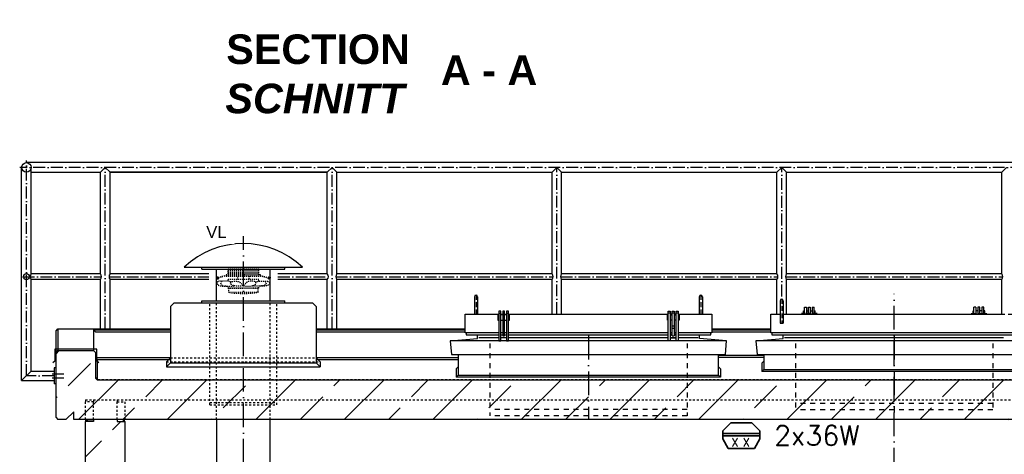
# Model space of a CAD drawing. Header units: millimetres. Extents: x 2605 to 1198744, y 17680 to 73723.
# Tile 617 of 656: x 64833 to 69826, y 54161 to 56368. Entities that reach past the tile are written whole.
import ezdxf
from ezdxf.enums import TextEntityAlignment as Align

# ---------------------------------------------------------------- set-up
doc = ezdxf.new("R2010")
doc.units = ezdxf.units.MM
doc.linetypes.add('ACAD_ISO10W100', pattern=[18, 12, -3, 0, -3])
doc.linetypes.add('JIS_02_1.0', pattern=[2, 1, -1])
doc.layers.add('Beschriftung', color=7, linetype='Continuous', lineweight=9)
doc.layers.add('elektro Installation', color=7, linetype='Continuous', lineweight=35)
doc.styles.add('LBB3.5M1000', font='isocp.shx', dxfattribs={"height": 3.5})
doc.styles.add('ROMANS', font='ROMANS', dxfattribs={"height": 0.2})
pattern_1 = [(45, (83825.2, 48335.6), (-224.5064, 224.5064), []), (45, (84049.72, 48335.6), (-224.5064, 224.5064), [158.75, -79.375])]

msp = doc.modelspace()

# ---------------------------------------------------------------- hatches: boundary and pattern name
h = msp.add_hatch()
h.set_pattern_fill('ANSI33', color=256, scale=50, style=0)
h.set_pattern_definition(pattern_1)
h.paths.add_polyline_path([(72560.04828, 54337.64543), (72560.04828, 54537.74948), (65227.09828, 54537.74948), (65217.09828, 54547.74948), (65217.09828, 54677.74948), (65207.09828, 54687.74948), (65027.09828, 54687.74948), (65017.09828, 54677.74948), (65017.09828, 54347.64543), (65027.09828, 54337.64543), (65067.09828, 54337.64543), (65107.09828, 54377.64543), (65107.09828, 54337.64543)])
h.paths.add_polyline_path([(72874.14828, 54432.69745), (72774.14828, 54432.69745), (72774.14828, 54337.64543), (73427.09828, 54337.64543), (73427.09828, 54377.64543), (73467.09828, 54337.64543), (73507.09828, 54337.64543), (73517.09828, 54347.64543), (73517.09828, 54677.74948), (73507.09828, 54687.74948), (73327.09828, 54687.74948), (73317.09828, 54677.74948), (73317.09828, 54547.74948), (73307.09828, 54537.74948), (72774.14828, 54537.74948), (72774.14828, 54442.69745), (72874.14828, 54442.69745)])
h = msp.add_hatch()
h.set_pattern_fill('ANSI33', color=256, scale=50, style=0)
h.set_pattern_definition(pattern_1)
h.paths.add_polyline_path([(65367.09828, 54327.64022), (65327.09828, 54327.64022), (65327.09828, 54337.64543), (65207.09828, 54337.64543), (65207.09828, 54327.64022), (65167.09828, 54327.64022), (65167.09828, 51515.38512), (65267.09828, 51515.38512), (65267.09828, 51535.55806, -0.4142135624), (65262.09828, 51540.55806, -0.4142135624), (65267.09828, 51545.55806), (65267.09828, 51585.55806, -0.4142135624), (65262.09828, 51590.55806, -1), (65272.09828, 51590.55806, -0.4142135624), (65267.09828, 51585.55806), (65267.09828, 51545.55806, -0.4142135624), (65272.09828, 51540.55806, -0.4142135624), (65267.09828, 51535.55806), (65267.09828, 51515.38512), (65367.09828, 51515.38512)])
h = msp.add_hatch(color=256)
h.dxf.hatch_style = 1
h.paths.add_polyline_path([(65177.09828, 54337.64022), (65167.09828, 54337.64022), (65167.09828, 54327.64022), (65177.09828, 54327.64022)])
h = msp.add_hatch(color=256)
h.dxf.hatch_style = 1
h.paths.add_polyline_path([(65367.09828, 54337.64022), (65357.09828, 54337.64022), (65357.09828, 54327.64022), (65367.09828, 54327.64022)])

# ---------------------------------------------------------------- linework, layer by layer
at = {"linetype": 'ACAD_ISO10W100', "ltscale": 5}
for p, q in [((64867.09828, 54559.63499), (64867.09828, 55652.1855)), ((73701.24828, 55618.0355), (64832.94828, 55618.0355)), ((65267.09828, 54798.7267), (65267.09828, 55618.0355)), ((66417.09828, 54798.7267), (66417.09828, 55618.0355)), ((67557.09828, 54873.34621), (67557.09828, 55618.0355)), ((68697.09828, 54962.90107), (68697.09828, 55618.0355)), ((64847.93035, 55063.0355), (65248.132, 55063.0355)), ((65286.06457, 55063.0355), (65791.73173, 55063.0355)), ((66142.46483, 55063.0355), (66398.132, 55063.0355)), ((66436.06457, 55063.0355), (67538.132, 55063.0355)), ((67576.06457, 55063.0355), (68678.132, 55063.0355)), ((68716.06457, 55063.0355), (69818.132, 55063.0355)), ((65007.09828, 54559.63499), (64867.09828, 54559.63499)), ((64998.11938, 54569.63499), (65057.18053, 54569.63499)), ((64998.11938, 54549.63499), (65057.18053, 54549.63499))]:
    msp.add_line(p, q, dxfattribs=at)
for p, q in [((72560.04828, 55642.1855), (64867.09828, 55642.1855)), ((64842.94828, 54535.48499), (64842.94828, 55618.0355)), ((64891.24828, 55077.9855), (64891.24828, 55618.0355)), ((64891.24828, 55593.8855), (65242.94828, 55593.8855)), ((65242.94828, 55593.8855), (65267.09828, 55618.0355)), ((65242.94828, 55077.9855), (65242.94828, 55593.8855)), ((65267.09828, 55618.0355), (65291.24828, 55593.8855)), ((65291.24828, 55593.8855), (66392.94828, 55593.8855)), ((66392.94828, 55593.8855), (65291.24828, 55593.8855)), ((65291.24828, 55077.9855), (65291.24828, 55593.8855)), ((66392.94828, 55593.8855), (66417.09828, 55618.0355)), ((66392.94828, 55077.9855), (66392.94828, 55593.8855)), ((66417.09828, 55618.0355), (66441.24828, 55593.8855)), ((66441.24828, 55593.8855), (67532.94828, 55593.8855)), ((66441.24828, 55077.9855), (66441.24828, 55593.8855)), ((67532.94828, 55593.8855), (67557.09828, 55618.0355)), ((67532.94828, 55077.9855), (67532.94828, 55593.8855)), ((67557.09828, 55618.0355), (67581.24828, 55593.8855)), ((67581.24828, 55593.8855), (68672.94828, 55593.8855)), ((67581.24828, 55077.9855), (67581.24828, 55593.8855)), ((68672.94828, 55593.8855), (68697.09828, 55618.0355)), ((68672.94828, 55077.9855), (68672.94828, 55593.8855)), ((68697.09828, 55618.0355), (68721.24828, 55593.8855)), ((68721.24828, 55593.8855), (69812.94828, 55593.8855)), ((68721.24828, 55077.9855), (68721.24828, 55593.8855)), ((69812.94828, 55593.8855), (69837.09828, 55618.0355)), ((69812.94828, 55077.9855), (69812.94828, 55593.8855)), ((65242.94828, 55077.9855), (64891.24828, 55077.9855)), ((65792.37014, 55077.9855), (65291.24828, 55077.9855)), ((65667.09828, 55110.98465), (66267.09828, 55110.98465)), ((65757.09828, 55100.98465), (65757.09828, 55110.98465)), ((65757.09828, 55100.98465), (66177.09828, 55100.98465)), ((65830.59828, 54940.98465), (65830.59828, 55100.98465)), ((66103.59828, 54940.98465), (66103.59828, 55100.98465)), ((66392.94828, 55077.9855), (66141.82643, 55077.9855)), ((66177.09828, 55100.98465), (66177.09828, 55110.98465)), ((67532.94828, 55077.9855), (66441.24828, 55077.9855)), ((68672.94828, 55077.9855), (67581.24828, 55077.9855)), ((69812.94828, 55077.9855), (68721.24828, 55077.9855)), ((64891.24828, 54583.78499), (64891.24828, 55048.0855)), ((65242.94828, 55048.0855), (64891.24828, 55048.0855)), ((65242.94828, 54798.7267), (65242.94828, 55048.0855)), ((65291.24828, 54798.7267), (65291.24828, 55048.0855)), ((65792.37014, 55048.0855), (65291.24828, 55048.0855)), ((66392.94828, 55048.0855), (66141.82643, 55048.0855)), ((66392.94828, 54798.7267), (66392.94828, 55048.0855)), ((66441.24828, 54798.7267), (66441.24828, 55048.0855)), ((67532.94828, 55048.0855), (66441.24828, 55048.0855)), ((67532.94828, 54873.34621), (67532.94828, 55048.0855)), ((67581.24828, 54873.34621), (67581.24828, 55048.0855)), ((68672.94828, 55048.0855), (67581.24828, 55048.0855)), ((68672.94828, 54873.34621), (68672.94828, 55048.0855)), ((68721.24828, 54873.34621), (68721.24828, 55048.0855)), ((69812.94828, 55048.0855), (68721.24828, 55048.0855)), ((69812.94828, 54873.34621), (69812.94828, 55048.0855)), ((65617.09828, 54930.98465), (65597.09828, 54910.98465)), ((65617.09828, 54930.98465), (66317.09828, 54930.98465)), ((65757.09828, 54930.98465), (65757.09828, 54940.98465)), ((65757.09828, 54940.98465), (66177.09828, 54940.98465)), ((66177.09828, 54930.98465), (66177.09828, 54940.98465)), ((66317.09828, 54930.98465), (66337.09828, 54910.98465)), ((67139.09828, 54961.16629), (67139.09828, 54873.34621)), ((67155.09828, 54961.16629), (67155.09828, 54873.34621)), ((68279.09828, 54961.16629), (68279.09828, 54873.34621)), ((68295.09828, 54961.16629), (68295.09828, 54873.34621)), ((68689.09828, 54941.1424), (68689.09828, 54827.77017)), ((68705.09828, 54941.1424), (68705.09828, 54827.77017)), ((65597.09828, 54910.98465), (65597.09828, 54625.82083)), ((66337.09828, 54910.98465), (66337.09828, 54625.82083)), ((67262.09828, 54878.39406), (67272.09828, 54878.39406)), ((67282.09828, 54878.39406), (67292.09828, 54878.39406)), ((67302.09828, 54878.39406), (67312.09828, 54878.39406)), ((68132.09828, 54878.39406), (68122.09828, 54878.39406)), ((68152.09828, 54878.39406), (68142.09828, 54878.39406)), ((68172.09828, 54878.39406), (68162.09828, 54878.39406)), ((68807.09828, 54889.39406), (68812.09828, 54889.39406)), ((68807.09828, 54873.34621), (68807.09828, 54889.39406)), ((68812.09828, 54873.34621), (68812.09828, 54908.39406)), ((68812.09828, 54908.39406), (68822.09828, 54908.39406)), ((68822.09828, 54908.39406), (68822.09828, 54873.34621)), ((68822.09828, 54889.39406), (68832.09828, 54889.39406)), ((68832.09828, 54873.34621), (68832.09828, 54908.39406)), ((68832.09828, 54908.39406), (68842.09828, 54908.39406)), ((68842.09828, 54908.39406), (68842.09828, 54873.34621)), ((68842.09828, 54889.39406), (68852.09828, 54889.39406)), ((68852.09828, 54908.39406), (68852.09828, 54873.34621)), ((68852.09828, 54908.39406), (68862.09828, 54908.39406)), ((68862.09828, 54873.34621), (68862.09828, 54908.39406)), ((68862.09828, 54889.39406), (68867.09828, 54889.39406)), ((68867.09828, 54873.34621), (68867.09828, 54889.39406)), ((69672.09828, 54889.39406), (69667.09828, 54889.39406)), ((69667.09828, 54873.34621), (69667.09828, 54889.39406)), ((69672.09828, 54873.34621), (69672.09828, 54908.39406)), ((69682.09828, 54908.39406), (69672.09828, 54908.39406)), ((69682.09828, 54908.39406), (69682.09828, 54873.34621)), ((69692.09828, 54889.39406), (69682.09828, 54889.39406)), ((69692.09828, 54908.39406), (69692.09828, 54873.34621)), ((69702.09828, 54908.39406), (69692.09828, 54908.39406)), ((69702.09828, 54873.34621), (69702.09828, 54908.39406)), ((69712.09828, 54889.39406), (69702.09828, 54889.39406)), ((69712.09828, 54908.39406), (69712.09828, 54873.34621)), ((69722.09828, 54908.39406), (69712.09828, 54908.39406)), ((69722.09828, 54873.34621), (69722.09828, 54908.39406)), ((69727.09828, 54889.39406), (69722.09828, 54889.39406)), ((69727.09828, 54873.34621), (69727.09828, 54889.39406)), ((65017.09828, 54788.7267), (65027.09828, 54798.7267)), ((65017.09828, 54347.64543), (65017.09828, 54788.7267)), ((65027.09828, 54798.7267), (65597.09828, 54798.7267)), ((65027.09828, 54798.7267), (65027.09828, 54687.74948)), ((65207.09828, 54792.92571), (65207.09828, 54687.74948)), ((65207.09828, 54792.92571), (65597.09828, 54792.92571)), ((65217.09828, 54782.73403), (65207.09828, 54792.92571)), ((65217.09828, 54782.73403), (65597.09828, 54782.73403)), ((66337.09828, 54798.7267), (67092.09828, 54798.7267)), ((66337.09828, 54792.92571), (67092.09828, 54792.92571)), ((66337.09828, 54782.73403), (67092.09828, 54782.73403)), ((67282.09828, 54812.27482), (67292.09828, 54812.27482)), ((67292.09828, 54802.27482), (67282.09828, 54802.27482)), ((68152.09828, 54812.27482), (68142.09828, 54812.27482)), ((68142.09828, 54802.27482), (68152.09828, 54802.27482)), ((68342.09828, 54798.7267), (68642.09828, 54798.7267)), ((68342.09828, 54792.92571), (68642.09828, 54792.92571)), ((68342.09828, 54782.73403), (68642.09828, 54782.73403)), ((67016.59965, 54737.81922), (67154.12296, 54749.27949)), ((67154.12296, 54749.27949), (67154.12296, 54768.39406)), ((67262.09828, 54753.13613), (67161.60671, 54753.13613)), ((67302.09828, 54753.13613), (67272.09828, 54753.13613)), ((68122.09828, 54753.13613), (67312.09828, 54753.13613)), ((68162.09828, 54753.13613), (68132.09828, 54753.13613)), ((68132.09828, 54753.13613), (68162.09828, 54753.13613)), ((68272.58985, 54753.13613), (68172.09828, 54753.13613)), ((68280.0736, 54749.27949), (68280.0736, 54768.39406)), ((68417.59691, 54737.81922), (68280.0736, 54749.27949)), ((68566.59965, 54737.81922), (68704.12296, 54749.27949)), ((68704.12296, 54749.27949), (68704.12296, 54768.39406)), ((69822.58985, 54753.13613), (68711.60671, 54753.13613)), ((65017.09828, 54677.74948), (65027.09828, 54687.74948)), ((65217.09828, 54677.74948), (65207.09828, 54687.74948)), ((65217.09828, 54677.74948), (65217.09828, 54547.74948)), ((65217.09828, 54652.51887), (65597.09828, 54652.51887)), ((65227.09828, 54642.1855), (65217.09828, 54652.51887)), ((65227.09828, 54642.1855), (65597.09828, 54642.1855)), ((65227.09828, 54537.74948), (65227.09828, 54642.1855)), ((65597.09828, 54650.98465), (65577.09828, 54630.98465)), ((65577.09828, 54630.98465), (65577.09828, 54605.82083)), ((65597.09828, 54625.82083), (65577.09828, 54605.82083)), ((65597.09828, 54625.82083), (66337.09828, 54625.82083)), ((66337.09828, 54652.51887), (67057.09828, 54652.51887)), ((66337.09828, 54650.98465), (66357.09828, 54630.98465)), ((66337.09828, 54642.1855), (67057.09828, 54642.1855)), ((66337.09828, 54625.82083), (66357.09828, 54605.82083)), ((66357.09828, 54630.98465), (66357.09828, 54605.82083)), ((68607.09828, 54662.96922), (68377.09828, 54662.96922)), ((68607.09828, 54652.65197), (68377.09828, 54652.65197)), ((68607.09828, 54634.9606), (68596.78104, 54624.64335)), ((68596.78104, 54624.64335), (68596.78104, 54581.43434)), ((64891.24828, 54583.78499), (64842.94828, 54535.48499)), ((64891.24828, 54583.78499), (65007.09828, 54583.78499)), ((65017.09828, 54599.63499), (65007.09828, 54599.63499)), ((65007.09828, 54599.63499), (65007.09828, 54519.63499)), ((65227.09828, 54537.74948), (65227.09828, 54584.85099)), ((65577.09828, 54605.82083), (66357.09828, 54605.82083)), ((67057.09828, 54605.92542), (67046.78104, 54595.60817)), ((67046.78104, 54595.60817), (67046.78104, 54552.39916)), ((68377.09828, 54605.92542), (68387.41553, 54595.60817)), ((68387.41553, 54595.60817), (68387.41553, 54552.39916)), ((68607.09828, 54591.75159), (68596.78104, 54581.43434)), ((69937.41553, 54581.43434), (68596.78104, 54581.43434)), ((64842.94828, 54535.48499), (65007.09828, 54535.48499)), ((65227.09828, 54543.04872), (65217.09828, 54553.38209)), ((65227.09828, 54537.74948), (65217.09828, 54547.74948)), ((72560.04828, 54537.74948), (65227.09828, 54537.74948)), ((67057.09828, 54562.71641), (67046.78104, 54552.39916)), ((68387.41553, 54552.39916), (67046.78104, 54552.39916)), ((68377.09828, 54562.71641), (68387.41553, 54552.39916)), ((65017.09828, 54519.63499), (65007.09828, 54519.63499)), ((65107.09828, 54377.64543), (65067.09828, 54337.64543)), ((65107.09828, 54337.64543), (65107.09828, 54377.64543)), ((65017.09828, 54347.64543), (65027.09828, 54337.64543)), ((65067.09828, 54337.64543), (65027.09828, 54337.64543)), ((72560.04828, 54337.64543), (65107.09828, 54337.64543)), ((65167.09828, 54337.64022), (65207.09828, 54337.64022)), ((65167.09828, 54337.64022), (65167.09828, 54327.64022)), ((65167.09828, 51415.38512), (65167.09828, 54327.64022)), ((65207.09828, 54327.64022), (65167.09828, 54327.64022)), ((65177.09828, 54327.64022), (65177.09828, 54337.64022)), ((65207.09828, 54337.64022), (65207.09828, 54327.64022)), ((65327.09828, 54337.64022), (65327.09828, 54327.64022)), ((65367.09828, 54337.64022), (65327.09828, 54337.64022)), ((65327.09828, 54327.64022), (65367.09828, 54327.64022)), ((65357.09828, 54337.64022), (65357.09828, 54327.64022)), ((65367.09828, 51415.38512), (65367.09828, 54327.64022))]:
    msp.add_line(p, q)
at = {"linetype": 'ACAD_ISO10W100', "ltscale": 10}
for p, q in [((65967.09828, 53038.47894), (65967.09828, 55269.17526)), ((69266.8016, 54073.95774), (69266.8016, 54975.33037)), ((67717.09828, 54762.40483), (67717.09828, 54336.54139)), ((69267.09828, 54762.40483), (69267.09828, 54372.82746))]:
    msp.add_line(p, q, dxfattribs=at)
at = {"linetype": 'JIS_02_1.0', "ltscale": 5}
for p, q in [((65888.75033, 55094.27309), (66045.44623, 55094.27309)), ((65888.75033, 55086.83083), (66045.44623, 55086.83083)), ((65888.75033, 55080.11927), (66045.44623, 55080.11927)), ((65882.55885, 55070.31562), (65837.25607, 55057.14657)), ((65883.07201, 55068.55031), (65837.76923, 55055.38127)), ((66051.12456, 55068.55031), (66096.42734, 55055.38127)), ((66051.63771, 55070.31562), (66096.9405, 55057.14657))]:
    msp.add_line(p, q, dxfattribs=at)
at = {"linetype": 'JIS_02_1.0', "ltscale": 10}
for p, q in [((65797.09828, 54412.81427), (65797.09828, 54930.33943)), ((65830.59828, 54337.64543), (65830.59828, 54940.98465)), ((66103.59828, 54337.64543), (66103.59828, 54940.98465)), ((66137.09828, 54412.81427), (66137.09828, 54930.33943)), ((65219.09828, 54551.41569), (65219.09828, 54677.74948)), ((65577.09828, 54630.98465), (66357.09828, 54630.98465)), ((65597.09828, 54650.98465), (66337.09828, 54650.98465)), ((65219.09828, 54551.41569), (65230.7645, 54539.74948)), ((72560.04828, 54539.74948), (65230.7645, 54539.74948)), ((65167.09828, 54437.65548), (65367.09828, 54437.65548)), ((65167.09828, 54437.65548), (65167.09828, 54427.65548)), ((65207.09828, 54427.65548), (65167.09828, 54427.65548)), ((65167.09828, 54337.64543), (65167.09828, 54427.65548)), ((65207.09828, 54437.65548), (65207.09828, 54427.65548)), ((65207.09828, 54337.64543), (65207.09828, 54427.65548)), ((65327.09828, 54437.65548), (65327.09828, 54427.65548)), ((65327.09828, 54427.65548), (65367.09828, 54427.65548)), ((65327.09828, 54337.64543), (65327.09828, 54427.65548)), ((65367.09828, 54437.65548), (73167.09828, 54437.65548)), ((65367.09828, 54337.64543), (65367.09828, 54437.65548)), ((65797.09828, 54423.78311), (66137.09828, 54423.78311)), ((65797.09828, 54412.81427), (66137.09828, 54412.81427))]:
    msp.add_line(p, q, dxfattribs=at)
at = {"linetype": 'ACAD_ISO10W100', "ltscale": 2}
for p, q in [((67147.09828, 54969.16629), (67147.09828, 54868.34621)), ((68287.09828, 54969.16629), (68287.09828, 54868.34621)), ((68697.09828, 54949.1424), (68697.09828, 54827.13221)), ((68877.09828, 54875.89406), (68797.09828, 54875.89406)), ((69657.09828, 54875.89406), (69737.09828, 54875.89406))]:
    msp.add_line(p, q, dxfattribs=at)
at = {"linetype": 'JIS_02_1.0', "ltscale": 25}
for p, q in [((67217.09828, 54724.33131), (67217.09828, 54356.70595)), ((68217.09828, 54724.33131), (68217.09828, 54356.70595)), ((68767.09828, 54724.33131), (68767.09828, 54386.80414)), ((69767.09828, 54724.33131), (69767.09828, 54386.80414)), ((68217.09828, 54388.96726), (67217.09828, 54388.96726)), ((69767.09828, 54419.06545), (68767.09828, 54419.06545)), ((69767.09828, 54386.80414), (68767.09828, 54386.80414)), ((68217.09828, 54356.70595), (67217.09828, 54356.70595))]:
    msp.add_line(p, q, dxfattribs=at)
at = {"linetype": 'Continuous', "ltscale": 10}
for p, q in [((65830.59828, 54337.64543), (65830.59828, 51425.38512)), ((66103.59828, 51425.38512), (66103.59828, 54337.64543))]:
    msp.add_line(p, q, dxfattribs=at)
at = {"linetype": 'JIS_02_1.0', "ltscale": 5}
for points in [[(66053.79101, 55069.68968), (66053.79101, 55072.67701), (65880.40555, 55072.67701), (65880.40555, 55066.18892), (66053.79101, 55066.18892), (66053.79101, 55067.7752)], [(65837.51197, 55060.77377), (65830.59828, 55060.77377), (65830.59828, 55051.75367), (65837.51197, 55051.75367)], [(66045.44623, 55040.06759), (66045.44623, 55048.14499), (65888.75033, 55048.14499), (65888.75033, 55040.06759)], [(65938.85428, 55048.14499), (65938.85428, 55066.18892)], [(65995.34229, 55066.18892), (65995.34229, 55048.14499)], [(66096.6846, 55060.77377), (66103.59828, 55060.77377), (66103.59828, 55051.75367), (66096.6846, 55051.75367)], [(65888.75033, 55015.04624), (65888.75033, 55004.1187), (66045.44623, 55004.1187), (66045.44623, 55015.04624)]]:
    msp.add_lwpolyline(points, dxfattribs=at)
for points in [[(65888.75033, 55072.67701), (66045.44623, 55072.67701), (66045.44623, 55100.98465), (65888.75033, 55100.98465)], [(66042.66466, 55004.1187), (65891.53191, 55004.1187), (65891.53191, 54983.72757), (66042.66466, 54983.72757)]]:
    msp.add_lwpolyline(points, close=True, dxfattribs=at)
for points in [[(67262.09828, 54778.39406), (67092.09828, 54778.39406), (67092.09828, 54873.34621), (67262.09828, 54873.34621)], [(67272.09828, 54873.34621), (67282.09828, 54873.34621)], [(67292.09828, 54762.39406), (67292.09828, 54888.39406), (67282.09828, 54888.39406), (67282.09828, 54762.39406)], [(67292.09828, 54873.34621), (67302.09828, 54873.34621)], [(67312.09828, 54873.34621), (68122.09828, 54873.34621)], [(68132.09828, 54873.34621), (68142.09828, 54873.34621)], [(68142.09828, 54873.34621), (68132.09828, 54873.34621)], [(68142.09828, 54762.39406), (68142.09828, 54888.39406), (68152.09828, 54888.39406), (68152.09828, 54762.39406)], [(68152.09828, 54873.34621), (68162.09828, 54873.34621)], [(68162.09828, 54873.34621), (68152.09828, 54873.34621)], [(68172.09828, 54873.34621), (68342.09828, 54873.34621), (68342.09828, 54778.39406), (68172.09828, 54778.39406)], [(69845.09828, 54873.34621), (69892.09828, 54873.34621), (69892.09828, 54778.39406), (68642.09828, 54778.39406), (68642.09828, 54873.34621), (68689.09828, 54873.34621)], [(68705.09828, 54873.34621), (69829.09828, 54873.34621)], [(67262.09828, 54869.39406), (67257.09828, 54869.39406), (67257.09828, 54842.39406), (67262.09828, 54842.39406)], [(67282.09828, 54869.39406), (67272.09828, 54869.39406)], [(67272.09828, 54842.39406), (67282.09828, 54842.39406)], [(67302.09828, 54869.39406), (67292.09828, 54869.39406)], [(67292.09828, 54842.39406), (67302.09828, 54842.39406)], [(67312.09828, 54842.39406), (67317.09828, 54842.39406), (67317.09828, 54869.39406), (67312.09828, 54869.39406)], [(68122.09828, 54842.39406), (68117.09828, 54842.39406), (68117.09828, 54869.39406), (68122.09828, 54869.39406)], [(68132.09828, 54869.39406), (68142.09828, 54869.39406)], [(68142.09828, 54842.39406), (68132.09828, 54842.39406)], [(68152.09828, 54869.39406), (68162.09828, 54869.39406)], [(68162.09828, 54842.39406), (68152.09828, 54842.39406)], [(68172.09828, 54869.39406), (68177.09828, 54869.39406), (68177.09828, 54842.39406), (68172.09828, 54842.39406)], [(67262.09828, 54778.39406), (67097.09828, 54778.39406), (67097.09828, 54768.39406), (67262.09828, 54768.39406)], [(67282.09828, 54778.39406), (67272.09828, 54778.39406)], [(67282.09828, 54778.39406), (67272.09828, 54778.39406)], [(67302.09828, 54778.39406), (67292.09828, 54778.39406)], [(67302.09828, 54778.39406), (67292.09828, 54778.39406)], [(68122.09828, 54778.39406), (67312.09828, 54778.39406)], [(68122.09828, 54778.39406), (67312.09828, 54778.39406)], [(68142.09828, 54778.39406), (68132.09828, 54778.39406)], [(68142.09828, 54778.39406), (68132.09828, 54778.39406)], [(68132.09828, 54778.39406), (68142.09828, 54778.39406)], [(68132.09828, 54778.39406), (68142.09828, 54778.39406)], [(68162.09828, 54778.39406), (68152.09828, 54778.39406)], [(68162.09828, 54778.39406), (68152.09828, 54778.39406)], [(68152.09828, 54778.39406), (68162.09828, 54778.39406)], [(68152.09828, 54778.39406), (68162.09828, 54778.39406)], [(68172.09828, 54768.39406), (68337.09828, 54768.39406), (68337.09828, 54778.39406), (68172.09828, 54778.39406)], [(67272.09828, 54768.39406), (67282.09828, 54768.39406)], [(67282.09828, 54762.39406), (67282.09828, 54762.39406), (67292.09828, 54762.39406), (67292.09828, 54762.39406)], [(67292.09828, 54768.39406), (67302.09828, 54768.39406)], [(67312.09828, 54768.39406), (68122.09828, 54768.39406)], [(68132.09828, 54768.39406), (68142.09828, 54768.39406)], [(68142.09828, 54768.39406), (68132.09828, 54768.39406)], [(68142.09828, 54762.39406), (68142.09828, 54762.39406), (68152.09828, 54762.39406), (68152.09828, 54762.39406)], [(68152.09828, 54768.39406), (68162.09828, 54768.39406)], [(68162.09828, 54768.39406), (68152.09828, 54768.39406)], [(65233.6952, 54624.86453), (65224.09353, 54634.46621), (65224.09353, 54694.28789), (65011.1789, 54694.28789), (65011.1789, 54634.65984), (65001.57723, 54625.05816)], [(65027.09828, 54687.74948), (65207.09828, 54687.74948)], [(67057.09828, 54668.06101), (67057.09828, 54562.71641), (68377.09828, 54562.71641), (68377.09828, 54668.06101)], [(68607.09828, 54668.06101), (68607.09828, 54591.75159), (69927.09828, 54591.75159), (69927.09828, 54668.06101)]]:
    msp.add_lwpolyline(points)
for points in [[(67262.09828, 54737.81922), (67272.09828, 54737.81922), (67272.09828, 54888.39406), (67262.09828, 54888.39406)], [(67302.09828, 54737.81922), (67312.09828, 54737.81922), (67312.09828, 54888.39406), (67302.09828, 54888.39406)], [(68132.09828, 54737.81922), (68122.09828, 54737.81922), (68122.09828, 54888.39406), (68132.09828, 54888.39406)], [(68172.09828, 54737.81922), (68162.09828, 54737.81922), (68162.09828, 54888.39406), (68172.09828, 54888.39406)], [(69887.09828, 54778.39406), (68647.09828, 54778.39406), (68647.09828, 54768.39406), (69887.09828, 54768.39406)], [(67022.41283, 54668.06101), (68411.78373, 54668.06101), (68417.59691, 54737.81922), (67016.59965, 54737.81922)], [(68572.41283, 54668.06101), (69961.78373, 54668.06101), (69967.59691, 54737.81922), (68566.59965, 54737.81922)]]:
    msp.add_lwpolyline(points, close=True)
for centre, radius in [((64867.09828, 55618.0355), 24.15), ((64867.09828, 55063.0355), 14.95)]:
    msp.add_circle(centre, radius)
for centre in [(65837.51197, 55056.26372), (65882.81543, 55069.43296), (66051.38114, 55069.43296), (66096.6846, 55056.26372)]:
    msp.add_circle(centre, 0.35018, dxfattribs=at)
for centre, radius, start, end in [((65967.09828, 54795.98465), 435, 46.39718056, 133.60281944), ((64910.21457, 55063.0355), 24.15, 141.75338012, 218.24661988), ((65223.982, 55063.0355), 24.15, 321.75338012, 38.24661988), ((65223.982, 55063.0355), 24.15, 321.75338012, 38.24661988), ((65310.21457, 55063.0355), 24.15, 141.75338012, 218.24661988), ((66373.982, 55063.0355), 24.15, 321.75338012, 38.24661988), ((66460.21457, 55063.0355), 24.15, 141.75338012, 218.24661988), ((67513.982, 55063.0355), 24.15, 321.75338012, 38.24661988), ((67600.21457, 55063.0355), 24.15, 141.75338012, 218.24661988), ((68653.982, 55063.0355), 24.15, 321.75338012, 38.24661988), ((68740.21457, 55063.0355), 24.15, 141.75338012, 218.24661988), ((69793.982, 55063.0355), 24.15, 321.75338012, 38.24661988), ((67147.09828, 54961.16629), 8, 0, 180), ((68287.09828, 54961.16629), 8, 0, 180), ((68697.09828, 54941.1424), 8, 0, 180), ((68697.09828, 54877.61094), 50.47873, 260.88116778, 279.11883222)]:
    msp.add_arc(centre, radius, start, end)
for centre, radius, start, end in [((65837.51197, 55056.26372), 0.91919, 106.16446436, 286.2527271), ((65837.51197, 55056.26372), 4.51005, 27.96840939, 90), ((65837.51197, 55056.26372), 4.51005, 270, 4.44878211), ((65882.81543, 55069.43296), 0.91919, 286.20859542, 106.20859608), ((66051.38114, 55069.43296), 0.91919, 73.79140392, 253.79140458), ((66096.6846, 55056.26372), 4.51005, 175.55121789, 270), ((66096.6846, 55056.26372), 4.51005, 90, 152.03159061), ((66096.6846, 55056.26372), 0.91919, 253.7472729, 73.83553564), ((65967.09828, 55493.74668), 515.58683, 261.57215279, 278.42784721)]:
    msp.add_arc(centre, radius, start, end, dxfattribs=at)
for points, knots in [([(65866.44027, 55040.39044), (65852.22098, 55041.38488), (65829.06513, 55041.13911), (65836.94478, 55019.11969), (65858.17023, 55014.99417), (65875.12141, 55014.7575), (65885.74077, 55015.15432)], [48.5599879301, 48.5599879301, 48.5599879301, 48.5599879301, 83.0505717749, 90.753365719, 108.9147621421, 141.2952973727, 141.2952973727, 141.2952973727, 141.2952973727]), ([(65905.48453, 55035.98427), (65905.46254, 55035.99595), (65900.20244, 55038.78146), (65883.22645, 55041.2563), (65847.14314, 55041.67058), (65855.21298, 55019.11969), (65884.29418, 55013.46727), (65907.58258, 55015.16381), (65925.00474, 55016.433)], [27.6175857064, 27.6175857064, 27.6175857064, 27.6175857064, 27.6990909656, 47.1032522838, 83.0505717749, 90.753365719, 108.9147621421, 162.8522351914, 162.8522351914, 162.8522351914, 162.8522351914]), ([(66028.71204, 55035.98427), (66028.73403, 55035.99595), (66033.99413, 55038.78146), (66050.97011, 55041.2563), (66087.05342, 55041.67058), (66078.98359, 55019.11969), (66049.90239, 55013.46727), (66026.61398, 55015.16381), (66009.19183, 55016.433)], [27.6175857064, 27.6175857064, 27.6175857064, 27.6175857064, 27.6990909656, 47.1032522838, 83.0505717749, 90.753365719, 108.9147621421, 162.8522351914, 162.8522351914, 162.8522351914, 162.8522351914]), ([(66067.7563, 55040.39044), (66081.97558, 55041.38488), (66105.13144, 55041.13911), (66097.25179, 55019.11969), (66076.02633, 55014.99417), (66059.07516, 55014.7575), (66048.4558, 55015.15432)], [48.5599879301, 48.5599879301, 48.5599879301, 48.5599879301, 83.0505717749, 90.753365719, 108.9147621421, 141.2952973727, 141.2952973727, 141.2952973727, 141.2952973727])]:
    msp.add_open_spline(points, degree=3, knots=knots, dxfattribs=at)
for points in [[(65966.17249, 55016.433), (65946.58627, 55036.01922), (65927.6509, 55040.25872), (65902.69518, 55030.8612), (65905.35298, 55023.60978), (65912.23501, 55019.62703), (65966.17249, 55016.433)], [(65968.02408, 55016.433), (65987.61029, 55036.01922), (66006.54566, 55040.25872), (66031.50138, 55030.8612), (66028.84358, 55023.60978), (66021.96155, 55019.62703), (65968.02408, 55016.433)]]:
    msp.add_spline(points, degree=3, dxfattribs=at)
for points in [[(65925.00474, 55016.433), (65925.00255, 55016.43583), (65925.00037, 55016.43865), (65924.99818, 55016.44147)], [(66009.19183, 55016.433), (66009.19401, 55016.43583), (66009.1962, 55016.43865), (66009.19838, 55016.44147)]]:
    msp.add_open_spline(points, degree=3, dxfattribs=at)
at = {"layer": 'elektro Installation', "linetype": 'Continuous', "ltscale": 100}
for p, q in [((68438.75267, 54321.35673), (68398.09828, 54280.70234)), ((68545.4439, 54321.35673), (68586.09828, 54280.70234)), ((68398.09828, 54239.42555), (68425.85083, 54191.35673)), ((68586.09828, 54239.42555), (68558.34574, 54191.35673))]:
    msp.add_line(p, q, dxfattribs=at)
for points in [[(68398.09828, 54280.70234), (68398.09828, 54239.42555)], [(68545.4439, 54321.35673), (68438.75267, 54321.35673)], [(68586.09828, 54239.42555), (68586.09828, 54280.70234)], [(68425.85083, 54191.35673), (68558.34574, 54191.35673)]]:
    msp.add_lwpolyline(points, dxfattribs=at)
msp.add_lwpolyline([(68398.09828, 54254.28323), (68586.09828, 54254.28323), (68586.09828, 54266.08178), (68398.09828, 54266.08178)], close=True, dxfattribs=at)

# ---------------------------------------------------------------- texts
at = {"layer": 'Beschriftung', "insert": (65492.4925, 56293.05956), "char_height": 150, "width": 1682.9463594, "attachment_point": 1, "style": 'LBB3.5M1000', "bg_fill": 2}
msp.add_mtext('\\pi387.94;{\\fArial|b1|i0|c0|p34;SECTION\\L\\P\\pi383.65;\\fArial|b1|i1|c0|p34;\\lSCHNITT}', dxfattribs=at)
at = {"layer": 'elektro Installation', "linetype": 'Continuous', "ltscale": 100, "style": 'ROMANS'}
msp.add_text('2x36W', height=100, dxfattribs=at).set_placement((68658.86616, 54306.90833), align=Align.TOP_LEFT)
for p in [(68459.96171, 54242.50378), (68518.34613, 54242.50378)]:
    msp.add_text('X', height=41.67311, dxfattribs=at).set_placement(p, align=Align.TOP_CENTER)

# ---------------------------------------------------------------- next in the draw order: texts
at = {"layer": 'Beschriftung', "insert": (66968.58469, 56186.15138), "char_height": 150, "width": 519.3899624, "attachment_point": 1, "style": 'LBB3.5M1000', "bg_fill": 2}
msp.add_mtext('{\\fArial|b1|i0|c0|p34;A - A}', dxfattribs=at)
at = {"layer": 'Beschriftung', "color": 1, "insert": (65778.98993, 55319.84759), "char_height": 60, "width": 111.9584505, "attachment_point": 1, "style": 'LBB3.5M1000', "bg_fill": 2}
msp.add_mtext('{\\fArial|b0|i0|c0|p34;\\C256;VL}', dxfattribs=at)

doc.saveas('drawing.dxf')
